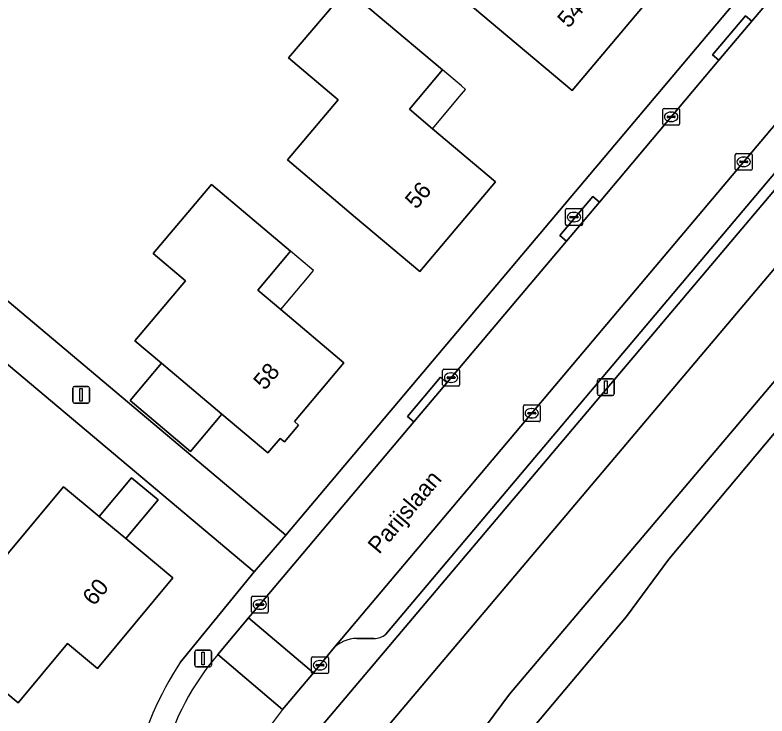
# Model space of a CAD drawing. Extents: x 157767 to 159172, y 387839 to 389425.
# Drawn here: x 158409.75 to 158454.53, y 388793.99 to 388835.72 of the extents above; entities that cross this region are included whole.
import ezdxf

# ---------------------------------------------------------------- set-up
doc = ezdxf.new("R2010")
doc.units = 0
for name, color, linetype in [('IMGEO_Brandkraan', 7, 'Continuous'), ('IMGEO_Erf', 7, 'Continuous'), ('IMGEO_Groenvoorziening', 7, 'Continuous'), ('IMGEO_Kolk', 7, 'Continuous'), ('IMGEO_Lichtmast', 7, 'Continuous'), ('IMGEO_Loofbos', 7, 'Continuous'), ('IMGEO_Openbare_ruimte_label', 7, 'Continuous'), ('IMGEO_Pand', 7, 'Continuous'), ('IMGEO_Pand_nummerreeks', 7, 'Continuous'), ('IMGEO_Pand_overbouw', 7, 'Continuous'), ('IMGEO_Parkeervlak_open', 7, 'Continuous'), ('IMGEO_Rijbaan_lokaal_open', 7, 'Continuous'), ('IMGEO_Voetpad_open', 7, 'Continuous'), ('IMGEO_Waterloop', 7, 'Continuous')]:
    doc.layers.add(name, color=color, linetype=linetype)

msp = doc.modelspace()

# ---------------------------------------------------------------- linework, layer by layer
at = {"layer": 'IMGEO_Brandkraan'}
for p, q in [((158442.612, 388824.195), (158443.464, 388824.195)), ((158442.537, 388823.269), (158442.537, 388824.121)), ((158442.796, 388823.689), (158442.796, 388823.701)), ((158442.839, 388823.738), (158443.237, 388823.738)), ((158443.025, 388823.975), (158443.05, 388823.975)), ((158443.28, 388823.701), (158443.28, 388823.689)), ((158443.538, 388824.121), (158443.538, 388823.269)), ((158443.234, 388823.652), (158442.836, 388823.652)), ((158443.048, 388823.415), (158443.023, 388823.415)), ((158443.464, 388823.195), (158442.612, 388823.195))]:
    msp.add_line(p, q, dxfattribs=at)
for points in [[(158442.612, 388824.195), (158443.464, 388824.195)], [(158442.537, 388823.269), (158442.537, 388824.121)], [(158443.538, 388824.121), (158443.538, 388823.269)], [(158443.464, 388823.195), (158442.612, 388823.195)]]:
    msp.add_lwpolyline(points, dxfattribs=at)
for centre, radius, start, end in [((158442.614, 388824.119), 0.0765, 91.552, 178.448), ((158442.614, 388824.119), 0.0765, 91.552, 178.448), ((158443.462, 388824.119), 0.0765, 1.552, 88.448), ((158443.462, 388824.119), 0.0765, 1.552, 88.448), ((158442.836, 388823.698), 0.0403, 85.8775, 175.7526), ((158442.833, 388823.688), 0.0366, 178.938, 274.7102), ((158443.237, 388823.695), 0.043, 264.8664, 352.4533), ((158443.241, 388823.7), 0.0386, 1.7309, 96.639), ((158442.614, 388823.271), 0.0765, 181.552, 268.448), ((158442.614, 388823.271), 0.0765, 181.552, 268.448), ((158443.462, 388823.271), 0.0765, 271.552, 358.448), ((158443.462, 388823.271), 0.0765, 271.552, 358.448)]:
    msp.add_arc(centre, radius, start, end, dxfattribs=at)
for centre, major_axis, ratio, start_param, end_param in [((158443.024, 388823.695), (-0.387, 0.002), 0.722429, 4.712389, 7.853982), ((158443.049, 388823.695), (-0.39, 0.002), 0.717154, 1.570796, 4.712389)]:
    msp.add_ellipse(centre, major_axis=major_axis, ratio=ratio, start_param=start_param, end_param=end_param, dxfattribs=at)
at = {"layer": 'IMGEO_Erf'}
for points in [[(158460.644, 388870.19), (158437.126, 388887.55), (158432.881, 388890.304), (158425.397, 388893.675), (158360.644, 388919.668), (158358.095, 388918.489), (158347.339, 388891.858), (158336.759, 388879.281), (158348.603, 388869.307), (158359.688, 388859.921), (158380.059, 388842.72), (158381.57, 388844.575), (158404.311, 388825.558), (158402.965, 388824.025), (158425.871, 388804.752), (158470.821, 388858.073)], [(158419.585, 388797.167), (158423.997, 388802.579), (158401.092, 388821.821)]]:
    msp.add_lwpolyline(points, dxfattribs=at)
for points in [[(158438.558, 388848.029), (158440.429, 388846.452), (158444.251, 388843.229), (158442.297, 388840.911), (158443.676, 388839.748), (158445.291, 388838.387), (158445.504, 388838.641), (158446.506, 388837.796), (158446.293, 388837.543), (158447.439, 388836.576), (158442.924, 388831.22), (158439.102, 388834.443), (158435.014, 388837.889), (158432.095, 388840.35), (158431.989, 388841.615), (158433.802, 388843.766), (158435.079, 388843.902)], [(158431.386, 388835.679), (158435.209, 388832.457), (158433.236, 388830.116), (158434.617, 388828.951), (158438.363, 388825.793), (158433.858, 388820.449), (158430.036, 388823.672), (158425.969, 388827.1), (158428.99, 388830.683), (158426.046, 388833.165), (158429.503, 388837.267)], [(158426.156, 388821.668), (158424.204, 388819.352), (158425.587, 388818.186), (158429.34, 388815.022), (158426.388, 388811.52), (158426.641, 388811.308), (158425.797, 388810.306), (158425.544, 388810.518), (158424.815, 388809.654), (158422.074, 388811.964), (158420.199, 388809.739), (158416.602, 388812.772), (158418.477, 388814.997), (158416.89, 388816.335), (158419.899, 388819.904), (158417.98, 388821.522), (158421.448, 388825.637)], [(158405.303, 388798.643), (158409.448, 388803.796), (158412.648, 388807.636), (158414.768, 388805.869), (158416.691, 388808.177), (158418.276, 388806.855), (158416.353, 388804.548), (158419.159, 388802.209), (158414.663, 388796.815), (158412.886, 388798.296), (158409.948, 388794.772), (158406.106, 388797.973)]]:
    msp.add_lwpolyline(points, close=True, dxfattribs=at)
msp.add_arc((158435.269, 388786.787), 18.808, 146.5034, 167.3624, dxfattribs=at)
at = {"layer": 'IMGEO_Groenvoorziening'}
for points in [[(158429.89, 388790.946), (158483.129, 388853.957), (158479.47, 388854.299), (158427.561, 388792.862)], [(158428.534, 388787.976), (158428.298, 388784.986), (158432.702, 388784.685), (158432.072, 388785.677), (158439.201, 388795.287), (158469.909, 388831.546), (158488.02, 388853.501), (158483.129, 388853.957), (158429.89, 388790.946)]]:
    msp.add_lwpolyline(points, dxfattribs=at)
at = {"layer": 'IMGEO_Kolk'}
for p, q in [((158448.324, 388829.237), (158448.324, 388830.089)), ((158448.399, 388830.163), (158449.251, 388830.163)), ((158449.325, 388830.089), (158449.325, 388829.237)), ((158448.583, 388829.657), (158448.583, 388829.669)), ((158449.021, 388829.62), (158448.623, 388829.62)), ((158448.626, 388829.706), (158449.024, 388829.706)), ((158448.812, 388829.943), (158448.837, 388829.943)), ((158449.067, 388829.669), (158449.067, 388829.657)), ((158449.251, 388829.163), (158448.399, 388829.163)), ((158448.835, 388829.383), (158448.81, 388829.383)), ((158452.643, 388826.556), (158452.643, 388827.408)), ((158452.718, 388827.482), (158453.57, 388827.482)), ((158453.131, 388827.262), (158453.156, 388827.262)), ((158453.644, 388827.408), (158453.644, 388826.556)), ((158452.902, 388826.976), (158452.902, 388826.988)), ((158453.34, 388826.939), (158452.942, 388826.939)), ((158452.945, 388827.025), (158453.343, 388827.025)), ((158453.386, 388826.988), (158453.386, 388826.976)), ((158453.57, 388826.482), (158452.718, 388826.482)), ((158453.154, 388826.702), (158453.129, 388826.702)), ((158435.218, 388813.705), (158435.218, 388814.557)), ((158435.293, 388814.631), (158436.145, 388814.631)), ((158435.706, 388814.411), (158435.731, 388814.411)), ((158436.219, 388814.557), (158436.219, 388813.705)), ((158435.477, 388814.125), (158435.477, 388814.137)), ((158435.915, 388814.088), (158435.517, 388814.088)), ((158435.52, 388814.174), (158435.918, 388814.174)), ((158435.729, 388813.851), (158435.704, 388813.851)), ((158435.961, 388814.137), (158435.961, 388814.125)), ((158436.145, 388813.631), (158435.293, 388813.631)), ((158440.098, 388812.513), (158440.95, 388812.513)), ((158440.023, 388811.587), (158440.023, 388812.439)), ((158440.325, 388812.056), (158440.723, 388812.056)), ((158440.511, 388812.293), (158440.536, 388812.293)), ((158441.024, 388812.439), (158441.024, 388811.587)), ((158440.282, 388812.007), (158440.282, 388812.019)), ((158440.72, 388811.97), (158440.322, 388811.97)), ((158440.534, 388811.733), (158440.509, 388811.733)), ((158440.766, 388812.019), (158440.766, 388812.007)), ((158440.95, 388811.513), (158440.098, 388811.513)), ((158423.828, 388800.194), (158423.828, 388801.046)), ((158423.903, 388801.12), (158424.755, 388801.12)), ((158424.316, 388800.9), (158424.341, 388800.9)), ((158424.829, 388801.046), (158424.829, 388800.194)), ((158424.087, 388800.614), (158424.087, 388800.626)), ((158424.525, 388800.577), (158424.127, 388800.577)), ((158424.13, 388800.663), (158424.528, 388800.663)), ((158424.571, 388800.626), (158424.571, 388800.614)), ((158424.755, 388800.12), (158423.903, 388800.12)), ((158424.339, 388800.34), (158424.314, 388800.34)), ((158427.412, 388796.587), (158427.412, 388797.439)), ((158427.487, 388797.513), (158428.339, 388797.513)), ((158427.9, 388797.293), (158427.925, 388797.293)), ((158428.413, 388797.439), (158428.413, 388796.587)), ((158427.671, 388797.007), (158427.671, 388797.019)), ((158428.109, 388796.97), (158427.711, 388796.97)), ((158427.714, 388797.056), (158428.112, 388797.056)), ((158428.155, 388797.019), (158428.155, 388797.007)), ((158428.339, 388796.513), (158427.487, 388796.513)), ((158427.923, 388796.733), (158427.898, 388796.733))]:
    msp.add_line(p, q, dxfattribs=at)
for points in [[(158448.324, 388829.237), (158448.324, 388830.089)], [(158448.399, 388830.163), (158449.251, 388830.163)], [(158449.325, 388830.089), (158449.325, 388829.237)], [(158449.251, 388829.163), (158448.399, 388829.163)], [(158452.643, 388826.556), (158452.643, 388827.408)], [(158452.718, 388827.482), (158453.57, 388827.482)], [(158453.644, 388827.408), (158453.644, 388826.556)], [(158453.57, 388826.482), (158452.718, 388826.482)], [(158435.218, 388813.705), (158435.218, 388814.557)], [(158435.293, 388814.631), (158436.145, 388814.631)], [(158436.219, 388814.557), (158436.219, 388813.705)], [(158436.145, 388813.631), (158435.293, 388813.631)], [(158440.098, 388812.513), (158440.95, 388812.513)], [(158440.023, 388811.587), (158440.023, 388812.439)], [(158441.024, 388812.439), (158441.024, 388811.587)], [(158440.95, 388811.513), (158440.098, 388811.513)], [(158423.828, 388800.194), (158423.828, 388801.046)], [(158423.903, 388801.12), (158424.755, 388801.12)], [(158424.829, 388801.046), (158424.829, 388800.194)], [(158424.755, 388800.12), (158423.903, 388800.12)], [(158427.412, 388796.587), (158427.412, 388797.439)], [(158427.487, 388797.513), (158428.339, 388797.513)], [(158428.413, 388797.439), (158428.413, 388796.587)], [(158428.339, 388796.513), (158427.487, 388796.513)]]:
    msp.add_lwpolyline(points, dxfattribs=at)
for centre, radius, start, end in [((158448.401, 388830.087), 0.0765, 91.552, 178.448), ((158448.401, 388830.087), 0.0765, 91.552, 178.448), ((158449.249, 388830.087), 0.0765, 1.552, 88.448), ((158449.249, 388830.087), 0.0765, 1.552, 88.448), ((158448.623, 388829.666), 0.0403, 85.8775, 175.7526), ((158448.62, 388829.656), 0.0366, 178.938, 274.7102), ((158449.024, 388829.663), 0.043, 264.8664, 352.4533), ((158449.028, 388829.668), 0.0386, 1.7309, 96.639), ((158448.401, 388829.239), 0.0765, 181.552, 268.448), ((158448.401, 388829.239), 0.0765, 181.552, 268.448), ((158449.249, 388829.239), 0.0765, 271.552, 358.448), ((158449.249, 388829.239), 0.0765, 271.552, 358.448), ((158452.72, 388827.406), 0.0765, 91.552, 178.448), ((158452.72, 388827.406), 0.0765, 91.552, 178.448), ((158453.568, 388827.406), 0.0765, 1.552, 88.448), ((158453.568, 388827.406), 0.0765, 1.552, 88.448), ((158452.942, 388826.985), 0.0403, 85.8775, 175.7526), ((158452.939, 388826.975), 0.0366, 178.938, 274.7102), ((158453.343, 388826.982), 0.043, 264.8664, 352.4533), ((158453.347, 388826.987), 0.0386, 1.7309, 96.639), ((158452.72, 388826.558), 0.0765, 181.552, 268.448), ((158452.72, 388826.558), 0.0765, 181.552, 268.448), ((158453.568, 388826.558), 0.0765, 271.552, 358.448), ((158453.568, 388826.558), 0.0765, 271.552, 358.448), ((158435.295, 388814.555), 0.0765, 91.552, 178.448), ((158435.295, 388814.555), 0.0765, 91.552, 178.448), ((158436.143, 388814.555), 0.0765, 1.552, 88.448), ((158436.143, 388814.555), 0.0765, 1.552, 88.448), ((158435.517, 388814.134), 0.0403, 85.8775, 175.7526), ((158435.514, 388814.124), 0.0366, 178.938, 274.7102), ((158435.918, 388814.131), 0.043, 264.8664, 352.4533), ((158435.922, 388814.136), 0.0386, 1.7309, 96.639), ((158435.295, 388813.707), 0.0765, 181.552, 268.448), ((158435.295, 388813.707), 0.0765, 181.552, 268.448), ((158436.143, 388813.707), 0.0765, 271.552, 358.448), ((158436.143, 388813.707), 0.0765, 271.552, 358.448), ((158440.1, 388812.437), 0.0765, 91.552, 178.448), ((158440.1, 388812.437), 0.0765, 91.552, 178.448), ((158440.948, 388812.437), 0.0765, 1.552, 88.448), ((158440.948, 388812.437), 0.0765, 1.552, 88.448), ((158440.322, 388812.016), 0.0403, 85.8775, 175.7526), ((158440.727, 388812.018), 0.0386, 1.7309, 96.639), ((158440.1, 388811.589), 0.0765, 181.552, 268.448), ((158440.1, 388811.589), 0.0765, 181.552, 268.448), ((158440.319, 388812.006), 0.0366, 178.938, 274.7102), ((158440.723, 388812.013), 0.043, 264.8664, 352.4533), ((158440.948, 388811.589), 0.0765, 271.552, 358.448), ((158440.948, 388811.589), 0.0765, 271.552, 358.448), ((158423.905, 388801.044), 0.0765, 91.552, 178.448), ((158423.905, 388801.044), 0.0765, 91.552, 178.448), ((158424.753, 388801.044), 0.0765, 1.552, 88.448), ((158424.753, 388801.044), 0.0765, 1.552, 88.448), ((158424.127, 388800.623), 0.0403, 85.8775, 175.7526), ((158424.124, 388800.613), 0.0366, 178.938, 274.7102), ((158424.528, 388800.62), 0.043, 264.8664, 352.4533), ((158424.532, 388800.625), 0.0386, 1.7309, 96.639), ((158423.905, 388800.196), 0.0765, 181.552, 268.448), ((158423.905, 388800.196), 0.0765, 181.552, 268.448), ((158424.753, 388800.196), 0.0765, 271.552, 358.448), ((158424.753, 388800.196), 0.0765, 271.552, 358.448), ((158427.489, 388797.437), 0.0765, 91.552, 178.448), ((158427.489, 388797.437), 0.0765, 91.552, 178.448), ((158428.337, 388797.437), 0.0765, 1.552, 88.448), ((158428.337, 388797.437), 0.0765, 1.552, 88.448), ((158427.711, 388797.016), 0.0403, 85.8775, 175.7526), ((158427.708, 388797.006), 0.0366, 178.938, 274.7102), ((158428.112, 388797.013), 0.043, 264.8664, 352.4533), ((158428.116, 388797.018), 0.0386, 1.7309, 96.639), ((158427.489, 388796.589), 0.0765, 181.552, 268.448), ((158427.489, 388796.589), 0.0765, 181.552, 268.448), ((158428.337, 388796.589), 0.0765, 271.552, 358.448), ((158428.337, 388796.589), 0.0765, 271.552, 358.448)]:
    msp.add_arc(centre, radius, start, end, dxfattribs=at)
for centre, major_axis, ratio, start_param, end_param in [((158448.811, 388829.663), (-0.387, 0.002), 0.722429, 4.712389, 7.853982), ((158448.836, 388829.663), (-0.39, 0.002), 0.717154, 1.570796, 4.712389), ((158453.13, 388826.982), (-0.387, 0.002), 0.722429, 4.712389, 7.853982), ((158453.155, 388826.982), (-0.39, 0.002), 0.717154, 1.570796, 4.712389), ((158435.705, 388814.131), (-0.387, 0.002), 0.722429, 4.712389, 7.853982), ((158435.73, 388814.131), (-0.39, 0.002), 0.717154, 1.570796, 4.712389), ((158440.51, 388812.013), (-0.387, 0.002), 0.722429, 4.712389, 7.853982), ((158440.535, 388812.013), (-0.39, 0.002), 0.717154, 1.570796, 4.712389), ((158424.315, 388800.62), (-0.387, 0.002), 0.722429, 4.712389, 7.853982), ((158424.34, 388800.62), (-0.39, 0.002), 0.717154, 1.570796, 4.712389), ((158427.899, 388797.013), (-0.387, 0.002), 0.722429, 4.712389, 7.853982), ((158427.924, 388797.013), (-0.39, 0.002), 0.717154, 1.570796, 4.712389)]:
    msp.add_ellipse(centre, major_axis=major_axis, ratio=ratio, start_param=start_param, end_param=end_param, dxfattribs=at)
at = {"layer": 'IMGEO_Lichtmast'}
for p, q in [((158444.437, 388813.169), (158444.437, 388813.969)), ((158444.437, 388813.969), (158444.437, 388813.169)), ((158444.537, 388814.069), (158445.327, 388814.069)), ((158445.327, 388814.069), (158444.537, 388814.069)), ((158445.427, 388813.969), (158445.427, 388813.169)), ((158445.427, 388813.169), (158445.427, 388813.969)), ((158413.191, 388812.714), (158413.191, 388813.514)), ((158413.191, 388813.514), (158413.191, 388812.714)), ((158413.291, 388813.614), (158414.081, 388813.614)), ((158414.081, 388813.614), (158413.291, 388813.614)), ((158414.181, 388813.514), (158414.181, 388812.714)), ((158414.181, 388812.714), (158414.181, 388813.514)), ((158445.327, 388813.069), (158444.537, 388813.069)), ((158444.537, 388813.069), (158445.327, 388813.069)), ((158414.081, 388812.614), (158413.291, 388812.614)), ((158413.291, 388812.614), (158414.081, 388812.614)), ((158420.456, 388797.014), (158420.456, 388797.814)), ((158420.456, 388797.814), (158420.456, 388797.014)), ((158420.556, 388797.914), (158421.346, 388797.914)), ((158421.346, 388797.914), (158420.556, 388797.914)), ((158421.446, 388797.814), (158421.446, 388797.014)), ((158421.446, 388797.014), (158421.446, 388797.814)), ((158421.346, 388796.914), (158420.556, 388796.914)), ((158420.556, 388796.914), (158421.346, 388796.914))]:
    msp.add_line(p, q, dxfattribs=at)
for points in [[(158444.857, 388813.944), (158445.007, 388813.944), (158445.007, 388813.194), (158444.857, 388813.194), (158444.857, 388813.944)], [(158413.611, 388813.489), (158413.761, 388813.489), (158413.761, 388812.739), (158413.611, 388812.739), (158413.611, 388813.489)], [(158420.876, 388797.789), (158421.026, 388797.789), (158421.026, 388797.039), (158420.876, 388797.039), (158420.876, 388797.789)]]:
    msp.add_lwpolyline(points, dxfattribs=at)
for centre, start, end in [((158444.537, 388813.969), 90, 180), ((158444.537, 388813.969), 90, 180), ((158445.327, 388813.969), 0, 90), ((158445.327, 388813.969), 360, 90), ((158413.291, 388813.514), 90, 180), ((158413.291, 388813.514), 90, 180), ((158414.081, 388813.514), 0, 90), ((158414.081, 388813.514), 360, 90), ((158444.537, 388813.169), 180, 270), ((158444.537, 388813.169), 180, 270), ((158445.327, 388813.169), 270, 0), ((158445.327, 388813.169), 270, 0), ((158413.291, 388812.714), 180, 270), ((158413.291, 388812.714), 180, 270), ((158414.081, 388812.714), 270, 0), ((158414.081, 388812.714), 270, 0), ((158420.556, 388797.814), 90, 180), ((158420.556, 388797.814), 90, 180), ((158421.346, 388797.814), 0, 90), ((158421.346, 388797.814), 360, 90), ((158420.556, 388797.014), 180, 270), ((158420.556, 388797.014), 180, 270), ((158421.346, 388797.014), 270, 0), ((158421.346, 388797.014), 270, 0)]:
    msp.add_arc(centre, 0.1, start, end, dxfattribs=at)
at = {"layer": 'IMGEO_Loofbos'}
msp.add_lwpolyline([(158514.717, 388881.433), (158500, 388863.827), (158490.057, 388851.932), (158471.192, 388830.186), (158448.685, 388803.335), (158446.172, 388799.921), (158434.097, 388785.573), (158453.34, 388754.968), (158452.147, 388754.048), (158452.493, 388753.451), (158462.557, 388758.777), (158463.567, 388759.338), (158464.512, 388760.002), (158465.383, 388760.76), (158524.193, 388820.666)], dxfattribs=at)
at = {"layer": 'IMGEO_Pand'}
for points in [[(158442.297, 388840.911), (158444.251, 388843.229), (158440.429, 388846.452), (158438.558, 388848.029), (158435.079, 388843.902), (158433.802, 388843.766), (158431.989, 388841.615), (158432.095, 388840.35), (158435.014, 388837.889), (158439.102, 388834.443), (158442.924, 388831.22), (158447.439, 388836.576), (158446.293, 388837.543), (158446.506, 388837.796), (158445.504, 388838.641), (158445.291, 388838.387), (158443.676, 388839.748)], [(158431.386, 388835.679), (158429.503, 388837.267), (158426.046, 388833.165), (158428.99, 388830.683), (158425.969, 388827.1), (158430.036, 388823.672), (158433.858, 388820.449), (158438.363, 388825.793), (158434.617, 388828.951), (158433.236, 388830.116), (158435.209, 388832.457)], [(158425.587, 388818.186), (158424.204, 388819.352), (158426.156, 388821.668), (158421.448, 388825.637), (158417.98, 388821.522), (158419.899, 388819.904), (158416.89, 388816.335), (158418.477, 388814.997), (158422.074, 388811.964), (158424.815, 388809.654), (158425.544, 388810.518), (158425.797, 388810.306), (158426.641, 388811.308), (158426.388, 388811.52), (158429.34, 388815.022)], [(158418.477, 388814.997), (158416.602, 388812.772), (158420.199, 388809.739), (158422.074, 388811.964)], [(158414.768, 388805.869), (158416.353, 388804.548), (158418.276, 388806.855), (158416.691, 388808.177)], [(158419.159, 388802.209), (158416.353, 388804.548), (158414.768, 388805.869), (158412.648, 388807.636), (158409.448, 388803.796), (158405.303, 388798.643), (158406.106, 388797.973), (158409.948, 388794.772), (158412.886, 388798.296), (158414.663, 388796.815)]]:
    msp.add_lwpolyline(points, close=True, dxfattribs=at)
at = {"layer": 'IMGEO_Pand_overbouw'}
for points in [[(158435.209, 388832.457), (158433.236, 388830.116), (158434.617, 388828.951), (158436.225, 388830.868), (158436.585, 388831.296), (158436.341, 388831.503)], [(158425.587, 388818.186), (158427.173, 388820.08), (158427.533, 388820.508), (158427.289, 388820.715), (158426.156, 388821.668), (158424.204, 388819.352)]]:
    msp.add_lwpolyline(points, close=True, dxfattribs=at)
at = {"layer": 'IMGEO_Parkeervlak_open'}
for points in [[(158475.085, 388853.008), (158470.946, 388848.099), (158469.1, 388845.909), (158428.687, 388797.975)], [(158431.826, 388798.862), (158474.601, 388849.592)], [(158430.101, 388798.611), (158431.121, 388798.597)]]:
    msp.add_lwpolyline(points, dxfattribs=at)
for centre, radius, start, end in [((158430.115, 388796.69), 1.921, 90.4169, 138.0184), ((158431.098, 388799.728), 1.131, 271.1479, 310.0532)]:
    msp.add_arc(centre, radius, start, end, dxfattribs=at)
at = {"layer": 'IMGEO_Rijbaan_lokaal_open'}
for points in [[(158427.529, 388796.568), (158427.908, 388797.02), (158428.687, 388797.975), (158469.1, 388845.909), (158465.26, 388849.139), (158462.569, 388845.95), (158460.612, 388843.632), (158453.63, 388835.358), (158451.668, 388833.033), (158444.551, 388824.59), (158442.588, 388822.263), (158435.47, 388813.827), (158433.51, 388811.503), (158424.33, 388800.622), (158423.662, 388799.829)], [(158423.662, 388799.829), (158421.821, 388797.643), (158425.69, 388794.375), (158427.529, 388796.568)]]:
    msp.add_lwpolyline(points, close=True, dxfattribs=at)
msp.add_lwpolyline([(158425.69, 388794.375), (158421.821, 388797.643)], dxfattribs=at)
for centre, radius, start, end in [((158433.864, 388787.368), 15.831, 139.53, 164.5695), ((158434.612, 388786.893), 11.644, 140.0176, 178.9412)]:
    msp.add_arc(centre, radius, start, end, dxfattribs=at)
at = {"layer": 'IMGEO_Voetpad_open'}
for points in [[(158470.821, 388858.073), (158425.871, 388804.752), (158423.997, 388802.579), (158419.585, 388797.167)], [(158451.668, 388833.033), (158451.286, 388833.355), (158453.248, 388835.68), (158453.63, 388835.358), (158460.612, 388843.632), (158460.23, 388843.954), (158462.187, 388846.272), (158462.569, 388845.95), (158465.26, 388849.139), (158467.122, 388851.346), (158469.689, 388854.388), (158469.308, 388854.71), (158471.762, 388857.619), (158472.144, 388857.297)], [(158427.561, 388792.862), (158479.47, 388854.299), (158480.771, 388855.839)], [(158474.601, 388849.592), (158431.826, 388798.862)], [(158421.821, 388797.643), (158423.662, 388799.829), (158424.33, 388800.622), (158433.51, 388811.503), (158433.122, 388811.83), (158435.082, 388814.154), (158435.47, 388813.827), (158442.588, 388822.263), (158442.201, 388822.589), (158444.164, 388824.916), (158444.551, 388824.59), (158451.668, 388833.033)], [(158431.121, 388798.597), (158430.101, 388798.611)], [(158428.687, 388797.975), (158427.908, 388797.02), (158427.529, 388796.568), (158425.69, 388794.375)]]:
    msp.add_lwpolyline(points, dxfattribs=at)
for points in [[(158453.63, 388835.358), (158453.248, 388835.68), (158451.286, 388833.355), (158451.668, 388833.033)], [(158444.551, 388824.59), (158444.164, 388824.916), (158442.201, 388822.589), (158442.588, 388822.263)], [(158402.965, 388824.025), (158401.092, 388821.821), (158423.997, 388802.579), (158425.871, 388804.752)], [(158433.51, 388811.503), (158435.47, 388813.827), (158435.082, 388814.154), (158433.122, 388811.83)]]:
    msp.add_lwpolyline(points, close=True, dxfattribs=at)
for centre, radius, start, end in [((158430.115, 388796.69), 1.921, 90.4169, 138.0184), ((158431.098, 388799.728), 1.131, 271.1479, 310.0532), ((158433.864, 388787.368), 15.831, 139.53, 164.5695), ((158435.269, 388786.787), 18.808, 146.5034, 167.3624), ((158434.612, 388786.893), 11.644, 140.0176, 178.9412)]:
    msp.add_arc(centre, radius, start, end, dxfattribs=at)
at = {"layer": 'IMGEO_Waterloop'}
msp.add_lwpolyline([(158512.202, 388882.082), (158500, 388867.667), (158488.02, 388853.501), (158469.909, 388831.546), (158439.201, 388795.287), (158432.072, 388785.677), (158432.702, 388784.685), (158452.147, 388754.048), (158453.34, 388754.968), (158434.097, 388785.573), (158446.172, 388799.921), (158448.685, 388803.335), (158471.192, 388830.186), (158490.057, 388851.932), (158500, 388863.827), (158514.717, 388881.433)], dxfattribs=at)

# ---------------------------------------------------------------- texts
at = {"layer": 'IMGEO_Openbare_ruimte_label'}
msp.add_text('Parijslaan', height=1, rotation=49.9083, dxfattribs=at).set_placement((158431.434, 388803.576))
at = {"layer": 'IMGEO_Pand_nummerreeks'}
for s, rotation, p in [('54', 49.8702, (158442.722, 388834.891)), ('56', 49.8691, (158433.651, 388824.113)), ('58', 49.8702, (158424.62, 388813.333)), ('60', 50.1854, (158414.448, 388800.493))]:
    msp.add_text(s, height=1, rotation=rotation, dxfattribs=at).set_placement(p)

doc.saveas('drawing.dxf')
